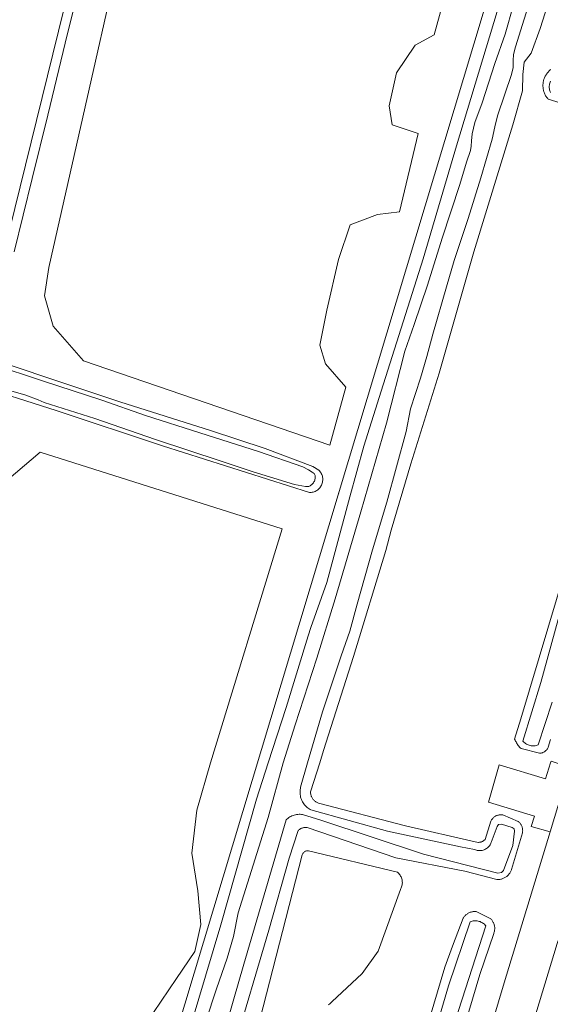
# Model space of a CAD drawing. Header units: metres. Extents: x 250001 to 257773, y 598992 to 609118.
# Tile 618 of 656: x 253735 to 253844, y 606450 to 606653. Entities that reach past the tile are written whole.
import ezdxf
from ezdxf.lldxf.tags import DXFTag

# ---------------------------------------------------------------- set-up
doc = ezdxf.new("R2010")
doc.units = ezdxf.units.M
for name, color, linetype, lineweight in [('B-WE-GR-BOS_LOOF-GV', 252, 'Continuous', 13), ('B-WE-GR-GROENVOORZIENING-GV', 252, 'Continuous', 18), ('B-WE-KG-GRENS_PERCEEL-G', 150, 'KG-PERCEEL', 18), ('B-WE-OG-WATER-GV', 252, 'Continuous', 18), ('B-WE-OG-WATER_SLOOT-GV', 252, 'Continuous', 18), ('B-WE-VH-VERHARDING_GESLOTEN-GV', 252, 'Continuous', 18), ('B-WE-VH-VERHARDING_OPEN-GV', 252, 'Continuous', 18), ('X-XX-AL-REFERENTIE-G', 7, 'Continuous', 18)]:
    doc.layers.add(name, color=color, linetype=linetype, lineweight=lineweight)
doc.styles.get("Standard").update_dxf_attribs({"font": 'NLCS-ISO.ttf'})
tags = doc.linetypes.add('KG-PERCEEL', pattern='A,5.5,-2,["P",Standard,S=1.8,R=0,X=-0.5,Y=-0.9],-2,5.5,-2,[5,NLCS.SHX,S=0.75,R=0,X=0,Y=0],-2', length=19).pattern_tags.tags
tags[6] = DXFTag(74, 10)

# ---------------------------------------------------------------- blocks, each defined once
blk = doc.blocks.new('BS2021-132-Xref-KAD-20210617')
at = {"layer": 'B-WE-KG-GRENS_PERCEEL-G', "flags": 128}
blk.add_lwpolyline([(253946.01, 607270.08), (253930.49, 607253.25), (253937.27, 607009.28), (253663.87, 606101.65), (253650.32, 606086.26)], dxfattribs=at)
blk = doc.blocks.new('BS2021-132-Xref-BGT-GRIJS-20210617-aangepast')
at = {"layer": 'B-WE-GR-BOS_LOOF-GV', "flags": 128}
for points in [[(253842.275, 606729.439), (253843.911, 606737.23), (253762.426, 606696.717), (253740.977, 606601.818), (253740.108, 606595.996), (253741.896, 606589.741), (253748.151, 606582.593), (253798.788, 606565.317), (253802.064, 606577.231), (253797.894, 606581.997), (253796.702, 606585.869), (253798.192, 606593.018), (253800.575, 606603.443), (253802.957, 606610.592), (253808.617, 606612.677), (253813.085, 606613.273), (253816.957, 606629.357), (253811.596, 606631.144), (253811, 606635.016), (253812.489, 606641.867), (253816.361, 606647.527), (253820.234, 606649.612)], [(253788.976, 606548.064), (253739.215, 606563.827), (253728.972, 606555.191), (253714.479, 606500), (253706.015, 606465.283), (253695.842, 606425.031), (253690.923, 606406.965), (253686.967, 606394.184), (253730.582, 606372.093), (253739.806, 606395.614), (253759.288, 606442.154), (253762.552, 606448.625), (253767.223, 606455.628), (253771.012, 606461.205), (253772.229, 606466.751), (253771.628, 606473.688), (253770.374, 606481.389), (253771.421, 606490.275), (253774.229, 606500)]]:
    blk.add_lwpolyline(points, close=True, dxfattribs=at)
blk.add_lwpolyline([(253798.545, 606450.232), (253798.855, 606450.531), (253799.177, 606450.818), (253805.47, 606456.683), (253808.757, 606461.225), (253813.293, 606473.949), (253813.392, 606474.123), (253813.481, 606474.31), (253813.556, 606474.503), (253813.615, 606474.701), (253813.659, 606474.903), (253813.687, 606475.108), (253813.699, 606475.315), (253813.695, 606475.522), (253813.675, 606475.728), (253813.639, 606475.932), (253813.588, 606476.132), (253813.521, 606476.328), (253813.44, 606476.518), (253813.344, 606476.701), (253813.234, 606476.877), (253813.111, 606477.043), (253812.975, 606477.199), (253812.828, 606477.345), (253812.67, 606477.478), (253794.385, 606481.913), (253794.381, 606481.913), (253794.243, 606481.919), (253794.105, 606481.91), (253793.969, 606481.884), (253793.837, 606481.843), (253793.71, 606481.787), (253793.591, 606481.717), (253793.481, 606481.633), (253793.381, 606481.538), (253793.293, 606481.431), (253793.218, 606481.315), (253793.156, 606481.191), (253793.109, 606481.061), (253784.401, 606447.129)], dxfattribs=at)
at = {"layer": 'B-WE-GR-GROENVOORZIENING-GV', "flags": 128}
for points in [[(253801.712, 606344.442), (253834.613, 606454.715), (253844.127, 606485.798), (253840.208, 606486.904), (253840.855, 606488.991), (253831.383, 606491.922), (253833.642, 606499.552), (253843.15, 606496.661), (253844.181, 606500)], [(253730.245, 606693.929), (253737.774, 606696.579), (253746.414, 606699.44), (253751.521, 606701.275), (253752.99, 606701.786), (253753.867, 606701.792), (253754.621, 606701.359), (253755.125, 606700.924), (253755.506, 606700.143), (253755.674, 606698.516), (253755.516, 606696.401), (253754.956, 606693.501), (253753.229, 606684.83), (253750.85, 606675.388), (253748.512, 606664.6), (253744.868, 606649.92), (253740.769, 606633.107), (253737.538, 606620.089), (253733.85, 606605.033)], [(253728.532, 606583.25), (253741.024, 606579.076), (253755.587, 606574.179), (253774.244, 606568.276), (253785.48, 606564.594), (253795.306, 606560.871), (253796.548, 606560.143), (253796.689, 606559.99), (253796.818, 606559.827), (253796.933, 606559.655), (253797.035, 606559.474), (253797.123, 606559.286), (253797.196, 606559.091), (253797.254, 606558.891), (253797.296, 606558.688), (253797.323, 606558.482), (253797.333, 606558.275), (253797.328, 606558.067), (253797.307, 606557.86), (253797.269, 606557.656), (253797.217, 606557.455), (253797.149, 606557.259), (253797.066, 606557.068), (253796.968, 606556.885), (253796.857, 606556.709), (253796.733, 606556.543), (253796.596, 606556.387), (253796.448, 606556.241), (253796.288, 606556.108), (253796.119, 606555.987), (253795.942, 606555.88), (253795.756, 606555.786), (253795.564, 606555.707), (253795.366, 606555.643), (253795.164, 606555.595), (253794.959, 606555.562), (253794.752, 606555.545), (253794.622, 606555.543), (253764.369, 606565.156), (253742.478, 606572.384), (253725.202, 606577.873)], [(253848.36, 606670.79), (253842.06, 606650.97), (253840.21, 606645.86), (253838.76, 606644.01), (253838.45, 606641.51), (253838.43, 606638.16), (253836.41, 606631.16), (253828.37, 606605.06), (253821.25, 606580.1), (253815.41, 606561.46), (253811.37, 606547.8), (253810.27, 606543.64), (253803.65, 606521.84), (253797.48, 606502.54), (253796.74, 606500), (253794.812, 606493.991), (253794.819, 606493.849), (253794.835, 606493.708), (253794.858, 606493.568), (253794.889, 606493.429), (253794.928, 606493.293), (253794.975, 606493.159), (253795.029, 606493.027), (253795.09, 606492.899), (253795.159, 606492.775), (253795.234, 606492.654), (253795.316, 606492.538), (253795.405, 606492.427), (253795.499, 606492.321), (253795.6, 606492.221), (253795.705, 606492.126), (253795.816, 606492.038), (253795.932, 606491.955), (253796.052, 606491.88), (253796.177, 606491.811), (253796.305, 606491.75), (253796.436, 606491.695), (253796.486, 606491.677), (253814.354, 606487.036), (253828.708, 606483.714), (253829.333, 606483.632), (253829.454, 606483.633), (253829.574, 606483.642), (253829.693, 606483.658), (253829.811, 606483.683), (253829.927, 606483.716), (253830.041, 606483.756), (253830.152, 606483.803), (253830.259, 606483.858), (253830.363, 606483.92), (253830.462, 606483.988), (253830.556, 606484.063), (253830.646, 606484.144), (253830.73, 606484.231), (253830.738, 606484.24), (253831.893, 606487.958), (253831.915, 606488.004), (253831.977, 606488.125), (253832.047, 606488.242), (253832.124, 606488.355), (253832.206, 606488.463), (253832.296, 606488.566), (253832.391, 606488.664), (253832.491, 606488.756), (253832.597, 606488.842), (253832.708, 606488.921), (253832.823, 606488.994), (253832.942, 606489.06), (253833.065, 606489.119), (253833.191, 606489.17), (253833.32, 606489.215), (253833.451, 606489.251), (253833.584, 606489.28), (253833.719, 606489.301), (253833.855, 606489.313), (253833.991, 606489.318), (253834.127, 606489.315), (253834.263, 606489.304), (253834.398, 606489.285), (253837.533, 606487.918), (253837.615, 606487.851), (253837.717, 606487.758), (253837.813, 606487.66), (253837.904, 606487.556), (253837.988, 606487.447), (253838.066, 606487.334), (253838.137, 606487.216), (253838.201, 606487.094), (253838.258, 606486.969), (253838.308, 606486.841), (253838.35, 606486.709), (253838.385, 606486.576), (253838.411, 606486.441), (253838.43, 606486.305), (253838.441, 606486.167), (253838.444, 606486.03), (253838.438, 606485.892), (253838.425, 606485.755), (253838.404, 606485.619), (253836.174, 606478.057), (253836.159, 606478.012), (253836.103, 606477.866), (253836.041, 606477.724), (253835.971, 606477.585), (253835.894, 606477.45), (253835.81, 606477.319), (253835.719, 606477.193), (253835.622, 606477.071), (253835.52, 606476.954), (253835.411, 606476.843), (253835.296, 606476.738), (253835.177, 606476.639), (253835.052, 606476.546), (253834.923, 606476.459), (253834.79, 606476.379), (253834.652, 606476.307), (253834.511, 606476.241), (253834.367, 606476.183), (253834.22, 606476.132), (253834.071, 606476.089), (253833.919, 606476.053), (253833.766, 606476.026), (253833.612, 606476.006), (253833.457, 606475.995), (253833.301, 606475.991), (253833.146, 606475.995), (253826.583, 606477.677), (253812.334, 606480.48), (253794.106, 606486.651), (253793.978, 606486.668), (253793.849, 606486.677), (253793.72, 606486.679), (253793.591, 606486.672), (253793.463, 606486.657), (253793.336, 606486.635), (253793.21, 606486.604), (253793.087, 606486.566), (253792.966, 606486.52), (253792.849, 606486.467), (253792.735, 606486.407), (253792.624, 606486.34), (253792.519, 606486.266), (253792.418, 606486.185), (253792.322, 606486.099), (253792.262, 606486.039), (253790.44, 606480.36), (253786.22, 606465.57), (253778.92, 606440.74)], [(253768.68, 606440.99), (253776.35, 606466.67), (253783.69, 606492.53), (253786.12, 606499.999), (253789.82, 606511.35), (253794.32, 606526.1), (253794.88, 606527.81), (253798.15, 606537.03), (253802.87, 606554.67), (253805.81, 606565.07), (253809.35, 606576.37), (253817.95, 606603.61), (253824.84, 606626.83), (253833.21, 606654.44)], [(253844.183, 606504.764), (253843.709, 606503.219), (253843.664, 606503.111), (253843.609, 606502.999), (253843.547, 606502.89), (253843.478, 606502.786), (253843.403, 606502.686), (253843.321, 606502.591), (253843.234, 606502.502), (253843.141, 606502.419), (253843.042, 606502.342), (253842.939, 606502.271), (253842.832, 606502.207), (253842.721, 606502.149), (253842.606, 606502.1), (253842.489, 606502.057), (253842.369, 606502.022), (253842.247, 606501.995), (253842.123, 606501.976), (253841.999, 606501.964), (253841.874, 606501.961), (253838.121, 606502.914), (253838.112, 606502.923), (253837.96, 606503.074), (253837.815, 606503.23), (253837.675, 606503.392), (253837.542, 606503.559), (253837.414, 606503.731), (253837.294, 606503.907), (253837.18, 606504.088), (253837.073, 606504.273), (253836.973, 606504.462), (253836.88, 606504.654), (253836.794, 606504.85), (253838.082, 606509.028), (253869.576, 606614.457)], [(253871.176, 606627.982), (253843.709, 606636.404), (253843.589, 606636.541), (253843.474, 606636.683), (253843.367, 606636.83), (253843.265, 606636.981), (253843.17, 606637.137), (253843.083, 606637.297), (253843.002, 606637.46), (253842.929, 606637.627), (253842.863, 606637.797), (253842.804, 606637.97), (253842.754, 606638.144), (253842.711, 606638.322), (253842.675, 606638.5), (253842.648, 606638.681), (253842.628, 606638.862), (253842.617, 606639.044), (253842.613, 606639.226), (253842.618, 606639.408), (253842.63, 606639.59), (253842.651, 606639.771), (253842.679, 606639.951), (253842.716, 606640.13), (253842.76, 606640.306), (253842.812, 606640.481), (253842.871, 606640.653), (253842.938, 606640.823), (253843.012, 606640.989), (253843.093, 606641.152), (253843.182, 606641.312), (253843.278, 606641.467), (253843.38, 606641.618), (253843.489, 606641.764), (253843.604, 606641.905), (253843.725, 606642.042), (253843.852, 606642.172), (253843.984, 606642.297), (253844.122, 606642.416), (253844.265, 606642.529)], [(253784.401, 606447.129), (253793.109, 606481.061), (253793.156, 606481.191), (253793.218, 606481.315), (253793.293, 606481.431), (253793.381, 606481.538), (253793.481, 606481.633), (253793.591, 606481.717), (253793.71, 606481.787), (253793.837, 606481.843), (253793.969, 606481.884), (253794.105, 606481.91), (253794.243, 606481.919), (253794.381, 606481.913), (253794.385, 606481.913), (253812.67, 606477.478), (253812.828, 606477.345), (253812.975, 606477.199), (253813.111, 606477.043), (253813.234, 606476.877), (253813.344, 606476.701), (253813.44, 606476.518), (253813.521, 606476.328), (253813.588, 606476.132), (253813.639, 606475.932), (253813.675, 606475.728), (253813.695, 606475.522), (253813.699, 606475.315), (253813.687, 606475.108), (253813.659, 606474.903), (253813.615, 606474.701), (253813.556, 606474.503), (253813.481, 606474.31), (253813.392, 606474.123), (253813.293, 606473.949), (253808.757, 606461.225), (253805.47, 606456.683), (253799.177, 606450.818), (253798.855, 606450.531), (253798.545, 606450.232)], [(253975.233, 606448.222), (253936.316, 606459.83), (253935.615, 606457.642), (253934.588, 606457.895), (253933.98, 606456.082), (253880.301, 606472.228), (253881.042, 606474.091), (253880.079, 606474.361), (253880.724, 606476.657), (253873.433, 606478.692), (253871.563, 606479.162), (253869.126, 606479.554), (253865.558, 606479.62), (253862.018, 606479.262), (253858.954, 606478.452), (253856.004, 606476.935), (253853.168, 606475.099), (253850.874, 606473.139), (253848.812, 606470.714), (253847.231, 606467.71), (253845.558, 606462.807), (253830.713, 606414.049)], [(253791.242, 606353.135), (253822.436, 606457.974), (253823.998, 606462.314), (253826.214, 606468.053), (253826.257, 606468.12), (253826.345, 606468.245), (253826.44, 606468.366), (253826.541, 606468.482), (253826.647, 606468.592), (253826.76, 606468.696), (253826.877, 606468.795), (253827, 606468.887), (253827.127, 606468.973), (253827.258, 606469.052), (253827.394, 606469.124), (253827.533, 606469.189), (253827.675, 606469.247), (253827.82, 606469.297), (253827.968, 606469.339), (253828.117, 606469.374), (253828.268, 606469.401), (253828.42, 606469.42), (253828.573, 606469.431), (253828.727, 606469.434), (253828.88, 606469.429), (253831.771, 606467.971), (253831.872, 606467.88), (253831.975, 606467.776), (253832.072, 606467.667), (253832.163, 606467.553), (253832.248, 606467.434), (253832.326, 606467.311), (253832.397, 606467.183), (253832.461, 606467.052), (253832.518, 606466.918), (253832.567, 606466.78), (253832.609, 606466.64), (253832.643, 606466.498), (253832.669, 606466.354), (253832.687, 606466.21), (253832.698, 606466.064), (253832.7, 606465.918), (253832.694, 606465.772), (253832.681, 606465.627), (253832.659, 606465.482), (253832.63, 606465.339), (253832.592, 606465.198), (253832.547, 606465.059), (253832.495, 606464.923), (253829.612, 606456.489), (253798.724, 606352.504)]]:
    blk.add_lwpolyline(points, dxfattribs=at)
for points in [[(253802.064, 606577.231), (253798.788, 606565.317), (253748.151, 606582.593), (253741.896, 606589.741), (253740.108, 606595.996), (253740.977, 606601.818), (253762.426, 606696.717), (253843.911, 606737.23), (253842.275, 606729.439), (253820.234, 606649.612), (253816.361, 606647.527), (253812.489, 606641.867), (253811, 606635.016), (253811.596, 606631.144), (253816.957, 606629.357), (253813.085, 606613.273), (253808.617, 606612.677), (253802.957, 606610.592), (253800.575, 606603.443), (253798.192, 606593.018), (253796.702, 606585.869), (253797.894, 606581.997)], [(253739.806, 606395.614), (253730.582, 606372.093), (253686.967, 606394.184), (253690.923, 606406.965), (253695.842, 606425.031), (253706.015, 606465.283), (253714.479, 606500), (253728.972, 606555.191), (253739.215, 606563.827), (253788.976, 606548.064), (253774.229, 606500), (253771.421, 606490.275), (253770.374, 606481.389), (253771.628, 606473.688), (253772.229, 606466.751), (253771.012, 606461.205), (253767.223, 606455.628), (253762.552, 606448.625), (253759.288, 606442.154)]]:
    blk.add_lwpolyline(points, close=True, dxfattribs=at)
at = {"layer": 'B-WE-OG-WATER-GV', "flags": 128}
for points in [[(253731.717, 606604.773), (253744.115, 606654.822), (253749.249, 606675.247), (253753.77, 606696.224), (253753.484, 606697.405), (253753.131, 606698.099), (253752.572, 606698.443), (253749.723, 606697.797), (253743.195, 606695.805), (253741.946, 606695.359), (253739.769, 606694.596), (253737.587, 606693.848), (253735.399, 606693.115), (253733.207, 606692.397)], [(253836.552, 606655.813), (253834.831, 606649.804), (253832.742, 606643.786), (253830.096, 606635.696), (253828.596, 606631.654), (253828.033, 606629.317), (253827.933, 606627.868), (253827.878, 606626.756), (253827.703, 606625.886), (253826.882, 606623.477), (253825.503, 606618.904), (253821.891, 606607.809), (253818.855, 606598.191), (253816.107, 606590.085), (253814.21, 606584.608), (253810.466, 606569.833), (253805.14, 606551.571), (253799.874, 606533.701), (253796.136, 606521.487), (253791.656, 606507.795), (253789.216, 606500), (253786.09, 606488.756), (253779.965, 606469.117), (253778.998, 606464.286), (253777.681, 606459.824), (253775.485, 606453.529), (253768.778, 606433.147)], [(253767.958, 606412.979), (253781.078, 606458.608), (253789.809, 606488.26), (253789.963, 606488.406), (253790.152, 606488.567), (253790.352, 606488.715), (253790.561, 606488.85), (253790.778, 606488.97), (253791.002, 606489.077), (253791.233, 606489.17), (253791.469, 606489.247), (253791.71, 606489.308), (253791.954, 606489.355), (253792.2, 606489.385), (253792.448, 606489.4), (253792.697, 606489.398), (253792.945, 606489.38), (253793.191, 606489.347), (253796.936, 606488.177), (253818.081, 606481.171), (253833.338, 606477.276), (253834.097, 606477.433), (253834.529, 606477.871), (253836.406, 606483.011), (253836.778, 606485.903), (253836.666, 606486.424), (253836.316, 606486.704), (253834.074, 606487.363), (253833.488, 606487.293), (253833.208, 606486.922), (253831.97, 606483.59), (253831.914, 606483.447), (253831.827, 606483.266), (253831.726, 606483.093), (253831.611, 606482.928), (253831.484, 606482.772), (253831.345, 606482.628), (253831.194, 606482.494), (253831.034, 606482.374), (253830.864, 606482.266), (253830.687, 606482.172), (253830.502, 606482.093), (253830.312, 606482.028), (253830.117, 606481.979), (253829.919, 606481.945), (253829.719, 606481.928), (253829.518, 606481.926), (253829.318, 606481.94), (253829.119, 606481.971), (253828.924, 606482.016), (253828.732, 606482.078), (253828.547, 606482.154), (253825.653, 606482.721), (253810.618, 606485.901), (253794.858, 606490.314), (253794.754, 606490.37), (253794.535, 606490.502), (253794.324, 606490.648), (253794.122, 606490.806), (253793.931, 606490.977), (253793.751, 606491.16), (253793.583, 606491.353), (253793.427, 606491.556), (253793.284, 606491.769), (253793.154, 606491.99), (253793.039, 606492.219), (253792.938, 606492.455), (253792.852, 606492.696), (253792.781, 606492.942), (253792.726, 606493.192), (253792.687, 606493.446), (253792.663, 606493.701), (253792.655, 606493.957), (253792.663, 606494.213), (253792.688, 606494.468), (253792.728, 606494.722), (253792.784, 606494.972), (253794.178, 606500), (253797.249, 606510.464), (253801.091, 606521.978), (253802.867, 606527.071), (253804.375, 606532.578), (253807.562, 606543.767), (253810.494, 606553.56), (253814.494, 606568.104), (253815.402, 606572.723), (253817.465, 606579.094), (253818.735, 606583.526), (253819.988, 606588.091), (253822.78, 606597.826), (253824.333, 606603.23), (253827.242, 606611.861), (253829.863, 606620.272), (253832.166, 606628.194), (253832.728, 606630.703), (253833.253, 606633.009), (253834.758, 606637.434), (253836.132, 606641.483), (253836.475, 606642.926), (253836.512, 606644.375), (253836.59, 606645.581), (253836.963, 606647.157), (253840.542, 606658.611)], [(253844.184, 606640.088), (253844.1, 606639.907), (253844.03, 606639.72), (253843.976, 606639.528), (253843.937, 606639.332), (253843.914, 606639.134), (253843.907, 606638.934), (253843.916, 606638.735), (253843.941, 606638.536), (253843.982, 606638.341), (253844.038, 606638.149), (253844.11, 606637.963), (253844.196, 606637.783)], [(253847.273, 606534.915), (253842.149, 606516.508), (253838.457, 606504.458), (253838.552, 606504.348), (253838.7, 606504.199), (253838.859, 606504.062), (253839.027, 606503.937), (253839.205, 606503.826), (253839.39, 606503.729), (253839.582, 606503.646), (253839.781, 606503.578), (253839.983, 606503.525), (253840.19, 606503.488), (253840.398, 606503.466), (253840.608, 606503.461), (253840.817, 606503.471), (253841.025, 606503.498), (253841.23, 606503.54), (253841.431, 606503.598), (253841.628, 606503.671), (253844.512, 606512.475)], [(253728.143, 606577.91), (253736.254, 606575.554), (253738.828, 606574.631), (253740.069, 606574.092), (253750.457, 606570.764), (253762.918, 606566.464), (253776.414, 606562.014), (253783.052, 606559.788), (253791.493, 606557.23), (253793.751, 606556.807), (253794.502, 606556.812), (253794.58, 606556.848), (253794.744, 606556.937), (253794.9, 606557.04), (253795.047, 606557.156), (253795.184, 606557.284), (253795.309, 606557.424), (253795.422, 606557.573), (253795.521, 606557.732), (253795.607, 606557.898), (253795.678, 606558.072), (253795.734, 606558.25), (253795.775, 606558.433), (253795.756, 606559.028), (253795.549, 606559.434), (253795.172, 606559.713), (253794.37, 606560.224), (253793.238, 606560.812), (253784.089, 606563.96), (253772.069, 606567.825), (253760.865, 606571.413), (253751.872, 606574.563), (253739.93, 606578.475), (253729.102, 606582.003)], [(253824.581, 606446.948), (253830.859, 606466.458), (253830.847, 606466.473), (253830.711, 606466.631), (253830.563, 606466.779), (253830.403, 606466.915), (253830.234, 606467.038), (253830.057, 606467.148), (253829.871, 606467.244), (253829.678, 606467.325), (253829.48, 606467.392), (253829.277, 606467.443), (253829.071, 606467.479), (253828.863, 606467.499), (253828.654, 606467.502), (253828.445, 606467.49), (253828.238, 606467.462), (253828.034, 606467.418), (253827.833, 606467.359), (253827.638, 606467.284), (253823.164, 606454.109), (253813.775, 606422.215)]]:
    blk.add_lwpolyline(points, dxfattribs=at)
at = {"layer": 'B-WE-OG-WATER_SLOOT-GV', "flags": 128}
for points in [[(253725.202, 606577.873), (253742.478, 606572.384), (253764.369, 606565.156), (253794.622, 606555.543), (253794.752, 606555.545), (253794.959, 606555.562), (253795.164, 606555.595), (253795.366, 606555.643), (253795.564, 606555.707), (253795.756, 606555.786), (253795.942, 606555.88), (253796.119, 606555.987), (253796.288, 606556.108), (253796.448, 606556.241), (253796.596, 606556.387), (253796.733, 606556.543), (253796.857, 606556.709), (253796.968, 606556.885), (253797.066, 606557.068), (253797.149, 606557.259), (253797.217, 606557.455), (253797.269, 606557.656), (253797.307, 606557.86), (253797.328, 606558.067), (253797.333, 606558.275), (253797.323, 606558.482), (253797.296, 606558.688), (253797.254, 606558.891), (253797.196, 606559.091), (253797.123, 606559.286), (253797.035, 606559.474), (253796.933, 606559.655), (253796.818, 606559.827), (253796.689, 606559.99), (253796.548, 606560.143), (253795.306, 606560.871), (253785.48, 606564.594), (253774.244, 606568.276), (253755.587, 606574.179), (253741.024, 606579.076), (253728.532, 606583.25)], [(253733.85, 606605.033), (253737.538, 606620.089), (253740.769, 606633.107), (253744.868, 606649.92), (253748.512, 606664.6), (253750.85, 606675.388), (253753.229, 606684.83), (253754.956, 606693.501), (253755.516, 606696.401), (253755.674, 606698.516), (253755.506, 606700.143), (253755.125, 606700.924), (253754.621, 606701.359), (253753.867, 606701.792), (253752.99, 606701.786), (253751.521, 606701.275), (253746.414, 606699.44), (253737.774, 606696.579), (253730.245, 606693.929)], [(253733.207, 606692.397), (253735.399, 606693.115), (253737.587, 606693.848), (253739.769, 606694.596), (253741.946, 606695.359), (253743.195, 606695.805), (253749.723, 606697.797), (253752.572, 606698.443), (253753.131, 606698.099), (253753.484, 606697.405), (253753.77, 606696.224), (253749.249, 606675.247), (253744.115, 606654.822), (253731.717, 606604.773)], [(253729.102, 606582.003), (253739.93, 606578.475), (253751.872, 606574.563), (253760.865, 606571.413), (253772.069, 606567.825), (253784.089, 606563.96), (253793.238, 606560.812), (253794.37, 606560.224), (253795.172, 606559.713), (253795.549, 606559.434), (253795.756, 606559.028), (253795.775, 606558.433), (253795.734, 606558.25), (253795.678, 606558.072), (253795.607, 606557.898), (253795.521, 606557.732), (253795.422, 606557.573), (253795.309, 606557.424), (253795.184, 606557.284), (253795.047, 606557.156), (253794.9, 606557.04), (253794.744, 606556.937), (253794.58, 606556.848), (253794.502, 606556.812), (253793.751, 606556.807), (253791.493, 606557.23), (253783.052, 606559.788), (253776.414, 606562.014), (253762.918, 606566.464), (253750.457, 606570.764), (253740.069, 606574.092), (253738.828, 606574.631), (253736.254, 606575.554), (253728.143, 606577.91)], [(253833.21, 606654.44), (253824.84, 606626.83), (253817.95, 606603.61), (253809.35, 606576.37), (253805.81, 606565.07), (253802.87, 606554.67), (253798.15, 606537.03), (253794.88, 606527.81), (253794.32, 606526.1), (253789.82, 606511.35), (253786.12, 606499.999), (253783.69, 606492.53), (253776.35, 606466.67), (253768.68, 606440.99)], [(253778.92, 606440.74), (253786.22, 606465.57), (253790.44, 606480.36), (253792.262, 606486.039), (253792.322, 606486.099), (253792.418, 606486.185), (253792.519, 606486.266), (253792.624, 606486.34), (253792.735, 606486.407), (253792.849, 606486.467), (253792.966, 606486.52), (253793.087, 606486.566), (253793.21, 606486.604), (253793.336, 606486.635), (253793.463, 606486.657), (253793.591, 606486.672), (253793.72, 606486.679), (253793.849, 606486.677), (253793.978, 606486.668), (253794.106, 606486.651), (253812.334, 606480.48), (253826.583, 606477.677), (253833.146, 606475.995), (253833.301, 606475.991), (253833.457, 606475.995), (253833.612, 606476.006), (253833.766, 606476.026), (253833.919, 606476.053), (253834.071, 606476.089), (253834.22, 606476.132), (253834.367, 606476.183), (253834.511, 606476.241), (253834.652, 606476.307), (253834.79, 606476.379), (253834.923, 606476.459), (253835.052, 606476.546), (253835.177, 606476.639), (253835.296, 606476.738), (253835.411, 606476.843), (253835.52, 606476.954), (253835.622, 606477.071), (253835.719, 606477.193), (253835.81, 606477.319), (253835.894, 606477.45), (253835.971, 606477.585), (253836.041, 606477.724), (253836.103, 606477.866), (253836.159, 606478.012), (253836.174, 606478.057), (253838.404, 606485.619), (253838.425, 606485.755), (253838.438, 606485.892), (253838.444, 606486.03), (253838.441, 606486.167), (253838.43, 606486.305), (253838.411, 606486.441), (253838.385, 606486.576), (253838.35, 606486.709), (253838.308, 606486.841), (253838.258, 606486.969), (253838.201, 606487.094), (253838.137, 606487.216), (253838.066, 606487.334), (253837.988, 606487.447), (253837.904, 606487.556), (253837.813, 606487.66), (253837.717, 606487.758), (253837.615, 606487.851), (253837.533, 606487.918), (253834.398, 606489.285), (253834.263, 606489.304), (253834.127, 606489.315), (253833.991, 606489.318), (253833.855, 606489.313), (253833.719, 606489.301), (253833.584, 606489.28), (253833.451, 606489.251), (253833.32, 606489.215), (253833.191, 606489.17), (253833.065, 606489.119), (253832.942, 606489.06), (253832.823, 606488.994), (253832.708, 606488.921), (253832.597, 606488.842), (253832.491, 606488.756), (253832.391, 606488.664), (253832.296, 606488.566), (253832.206, 606488.463), (253832.124, 606488.355), (253832.047, 606488.242), (253831.977, 606488.125), (253831.915, 606488.004), (253831.893, 606487.958), (253830.738, 606484.24), (253830.73, 606484.231), (253830.646, 606484.144), (253830.556, 606484.063), (253830.462, 606483.988), (253830.363, 606483.92), (253830.259, 606483.858), (253830.152, 606483.803), (253830.041, 606483.756), (253829.927, 606483.716), (253829.811, 606483.683), (253829.693, 606483.658), (253829.574, 606483.642), (253829.454, 606483.633), (253829.333, 606483.632), (253828.708, 606483.714), (253814.354, 606487.036), (253796.486, 606491.677), (253796.436, 606491.695), (253796.305, 606491.75), (253796.177, 606491.811), (253796.052, 606491.88), (253795.932, 606491.955), (253795.816, 606492.038), (253795.705, 606492.126), (253795.6, 606492.221), (253795.499, 606492.321), (253795.405, 606492.427), (253795.316, 606492.538), (253795.234, 606492.654), (253795.159, 606492.775), (253795.09, 606492.899), (253795.029, 606493.027), (253794.975, 606493.159), (253794.928, 606493.293), (253794.889, 606493.429), (253794.858, 606493.568), (253794.835, 606493.708), (253794.819, 606493.849), (253794.812, 606493.991), (253796.74, 606500), (253797.48, 606502.54), (253803.65, 606521.84), (253810.27, 606543.64), (253811.37, 606547.8), (253815.41, 606561.46), (253821.25, 606580.1), (253828.37, 606605.06), (253836.41, 606631.16), (253838.43, 606638.16), (253838.45, 606641.51), (253838.76, 606644.01), (253840.21, 606645.86), (253842.06, 606650.97), (253848.36, 606670.79)], [(253840.542, 606658.611), (253836.963, 606647.157), (253836.59, 606645.581), (253836.512, 606644.375), (253836.475, 606642.926), (253836.132, 606641.483), (253834.758, 606637.434), (253833.253, 606633.009), (253832.728, 606630.703), (253832.166, 606628.194), (253829.863, 606620.272), (253827.242, 606611.861), (253824.333, 606603.23), (253822.78, 606597.826), (253819.988, 606588.091), (253818.735, 606583.526), (253817.465, 606579.094), (253815.402, 606572.723), (253814.494, 606568.104), (253810.494, 606553.56), (253807.562, 606543.767), (253804.375, 606532.578), (253802.867, 606527.071), (253801.091, 606521.978), (253797.249, 606510.464), (253794.178, 606500), (253792.784, 606494.972), (253792.728, 606494.722), (253792.688, 606494.468), (253792.663, 606494.213), (253792.655, 606493.957), (253792.663, 606493.701), (253792.687, 606493.446), (253792.726, 606493.192), (253792.781, 606492.942), (253792.852, 606492.696), (253792.938, 606492.455), (253793.039, 606492.219), (253793.154, 606491.99), (253793.284, 606491.769), (253793.427, 606491.556), (253793.583, 606491.353), (253793.751, 606491.16), (253793.931, 606490.977), (253794.122, 606490.806), (253794.324, 606490.648), (253794.535, 606490.502), (253794.754, 606490.37), (253794.858, 606490.314), (253810.618, 606485.901), (253825.653, 606482.721), (253828.547, 606482.154), (253828.732, 606482.078), (253828.924, 606482.016), (253829.119, 606481.971), (253829.318, 606481.94), (253829.518, 606481.926), (253829.719, 606481.928), (253829.919, 606481.945), (253830.117, 606481.979), (253830.312, 606482.028), (253830.502, 606482.093), (253830.687, 606482.172), (253830.864, 606482.266), (253831.034, 606482.374), (253831.194, 606482.494), (253831.345, 606482.628), (253831.484, 606482.772), (253831.611, 606482.928), (253831.726, 606483.093), (253831.827, 606483.266), (253831.914, 606483.447), (253831.97, 606483.59), (253833.208, 606486.922), (253833.488, 606487.293), (253834.074, 606487.363), (253836.316, 606486.704), (253836.666, 606486.424), (253836.778, 606485.903), (253836.406, 606483.011), (253834.529, 606477.871), (253834.097, 606477.433), (253833.338, 606477.276), (253818.081, 606481.171), (253796.936, 606488.177), (253793.191, 606489.347), (253792.945, 606489.38), (253792.697, 606489.398), (253792.448, 606489.4), (253792.2, 606489.385), (253791.954, 606489.355), (253791.71, 606489.308), (253791.469, 606489.247), (253791.233, 606489.17), (253791.002, 606489.077), (253790.778, 606488.97), (253790.561, 606488.85), (253790.352, 606488.715), (253790.152, 606488.567), (253789.963, 606488.406), (253789.809, 606488.26), (253781.078, 606458.608), (253767.958, 606412.979)], [(253768.778, 606433.147), (253775.485, 606453.529), (253777.681, 606459.824), (253778.998, 606464.286), (253779.965, 606469.117), (253786.09, 606488.756), (253789.216, 606500), (253791.656, 606507.795), (253796.136, 606521.487), (253799.874, 606533.701), (253805.14, 606551.571), (253810.466, 606569.833), (253814.21, 606584.608), (253816.107, 606590.085), (253818.855, 606598.191), (253821.891, 606607.809), (253825.503, 606618.904), (253826.882, 606623.477), (253827.703, 606625.886), (253827.878, 606626.756), (253827.933, 606627.868), (253828.033, 606629.317), (253828.596, 606631.654), (253830.096, 606635.696), (253832.742, 606643.786), (253834.831, 606649.804), (253836.552, 606655.813)], [(253844.265, 606642.529), (253844.122, 606642.416), (253843.984, 606642.297), (253843.852, 606642.172), (253843.725, 606642.042), (253843.604, 606641.905), (253843.489, 606641.764), (253843.38, 606641.618), (253843.278, 606641.467), (253843.182, 606641.312), (253843.093, 606641.152), (253843.012, 606640.989), (253842.938, 606640.823), (253842.871, 606640.653), (253842.812, 606640.481), (253842.76, 606640.306), (253842.716, 606640.13), (253842.679, 606639.951), (253842.651, 606639.771), (253842.63, 606639.59), (253842.618, 606639.408), (253842.613, 606639.226), (253842.617, 606639.044), (253842.628, 606638.862), (253842.648, 606638.681), (253842.675, 606638.5), (253842.711, 606638.322), (253842.754, 606638.144), (253842.804, 606637.97), (253842.863, 606637.797), (253842.929, 606637.627), (253843.002, 606637.46), (253843.083, 606637.297), (253843.17, 606637.137), (253843.265, 606636.981), (253843.367, 606636.83), (253843.474, 606636.683), (253843.589, 606636.541), (253843.709, 606636.404), (253871.176, 606627.982)], [(253869.576, 606614.457), (253838.082, 606509.028), (253836.794, 606504.85), (253836.88, 606504.654), (253836.973, 606504.462), (253837.073, 606504.273), (253837.18, 606504.088), (253837.294, 606503.907), (253837.414, 606503.731), (253837.542, 606503.559), (253837.675, 606503.392), (253837.815, 606503.23), (253837.96, 606503.074), (253838.112, 606502.923), (253838.121, 606502.914), (253841.874, 606501.961), (253841.999, 606501.964), (253842.123, 606501.976), (253842.247, 606501.995), (253842.369, 606502.022), (253842.489, 606502.057), (253842.606, 606502.1), (253842.721, 606502.149), (253842.832, 606502.207), (253842.939, 606502.271), (253843.042, 606502.342), (253843.141, 606502.419), (253843.234, 606502.502), (253843.321, 606502.591), (253843.403, 606502.686), (253843.478, 606502.786), (253843.547, 606502.89), (253843.609, 606502.999), (253843.664, 606503.111), (253843.709, 606503.219), (253844.183, 606504.764)], [(253844.512, 606512.475), (253841.628, 606503.671), (253841.431, 606503.598), (253841.23, 606503.54), (253841.025, 606503.498), (253840.817, 606503.471), (253840.608, 606503.461), (253840.398, 606503.466), (253840.19, 606503.488), (253839.983, 606503.525), (253839.781, 606503.578), (253839.582, 606503.646), (253839.39, 606503.729), (253839.205, 606503.826), (253839.027, 606503.937), (253838.859, 606504.062), (253838.7, 606504.199), (253838.552, 606504.348), (253838.457, 606504.458), (253842.149, 606516.508), (253847.273, 606534.915)], [(253844.196, 606637.783), (253844.11, 606637.963), (253844.038, 606638.149), (253843.982, 606638.341), (253843.941, 606638.536), (253843.916, 606638.735), (253843.907, 606638.934), (253843.914, 606639.134), (253843.937, 606639.332), (253843.976, 606639.528), (253844.03, 606639.72), (253844.1, 606639.907), (253844.184, 606640.088)], [(253798.724, 606352.504), (253829.612, 606456.489), (253832.495, 606464.923), (253832.547, 606465.059), (253832.592, 606465.198), (253832.63, 606465.339), (253832.659, 606465.482), (253832.681, 606465.627), (253832.694, 606465.772), (253832.7, 606465.918), (253832.698, 606466.064), (253832.687, 606466.21), (253832.669, 606466.354), (253832.643, 606466.498), (253832.609, 606466.64), (253832.567, 606466.78), (253832.518, 606466.918), (253832.461, 606467.052), (253832.397, 606467.183), (253832.326, 606467.311), (253832.248, 606467.434), (253832.163, 606467.553), (253832.072, 606467.667), (253831.975, 606467.776), (253831.872, 606467.88), (253831.771, 606467.971), (253828.88, 606469.429), (253828.727, 606469.434), (253828.573, 606469.431), (253828.42, 606469.42), (253828.268, 606469.401), (253828.117, 606469.374), (253827.968, 606469.339), (253827.82, 606469.297), (253827.675, 606469.247), (253827.533, 606469.189), (253827.394, 606469.124), (253827.258, 606469.052), (253827.127, 606468.973), (253827, 606468.887), (253826.877, 606468.795), (253826.76, 606468.696), (253826.647, 606468.592), (253826.541, 606468.482), (253826.44, 606468.366), (253826.345, 606468.245), (253826.257, 606468.12), (253826.214, 606468.053), (253823.998, 606462.314), (253822.436, 606457.974), (253791.242, 606353.135)], [(253813.775, 606422.215), (253823.164, 606454.109), (253827.638, 606467.284), (253827.833, 606467.359), (253828.034, 606467.418), (253828.238, 606467.462), (253828.445, 606467.49), (253828.654, 606467.502), (253828.863, 606467.499), (253829.071, 606467.479), (253829.277, 606467.443), (253829.48, 606467.392), (253829.678, 606467.325), (253829.871, 606467.244), (253830.057, 606467.148), (253830.234, 606467.038), (253830.403, 606466.915), (253830.563, 606466.779), (253830.711, 606466.631), (253830.847, 606466.473), (253830.859, 606466.458), (253824.581, 606446.948)]]:
    blk.add_lwpolyline(points, dxfattribs=at)
at = {"layer": 'B-WE-VH-VERHARDING_GESLOTEN-GV', "flags": 128}
for points in [[(253848.135, 606499.151), (253844.127, 606485.798), (253834.613, 606454.715), (253801.712, 606344.442)], [(253830.713, 606414.049), (253845.558, 606462.807), (253847.231, 606467.71), (253848.812, 606470.714), (253850.874, 606473.139), (253853.168, 606475.099), (253856.004, 606476.935), (253858.954, 606478.452), (253862.018, 606479.262), (253865.558, 606479.62), (253869.126, 606479.554), (253871.563, 606479.162), (253873.433, 606478.692), (253880.724, 606476.657), (253936.316, 606459.83), (253975.233, 606448.222)]]:
    blk.add_lwpolyline(points, dxfattribs=at)
at = {"layer": 'B-WE-VH-VERHARDING_OPEN-GV', "flags": 128}
blk.add_lwpolyline([(253845.356, 606500), (253844.282, 606500.328), (253844.181, 606500), (253843.15, 606496.661), (253833.642, 606499.552), (253831.383, 606491.922), (253840.855, 606488.991), (253840.208, 606486.904), (253844.127, 606485.798), (253848.135, 606499.151)], close=True, dxfattribs=at)

msp = doc.modelspace()

# ---------------------------------------------------------------- block references
at = {"layer": 'X-XX-AL-REFERENTIE-G'}
for name in ['BS2021-132-Xref-BGT-GRIJS-20210617-aangepast', 'BS2021-132-Xref-KAD-20210617']:
    msp.add_blockref(name, (0, 0), dxfattribs=at)

doc.saveas('drawing.dxf')
